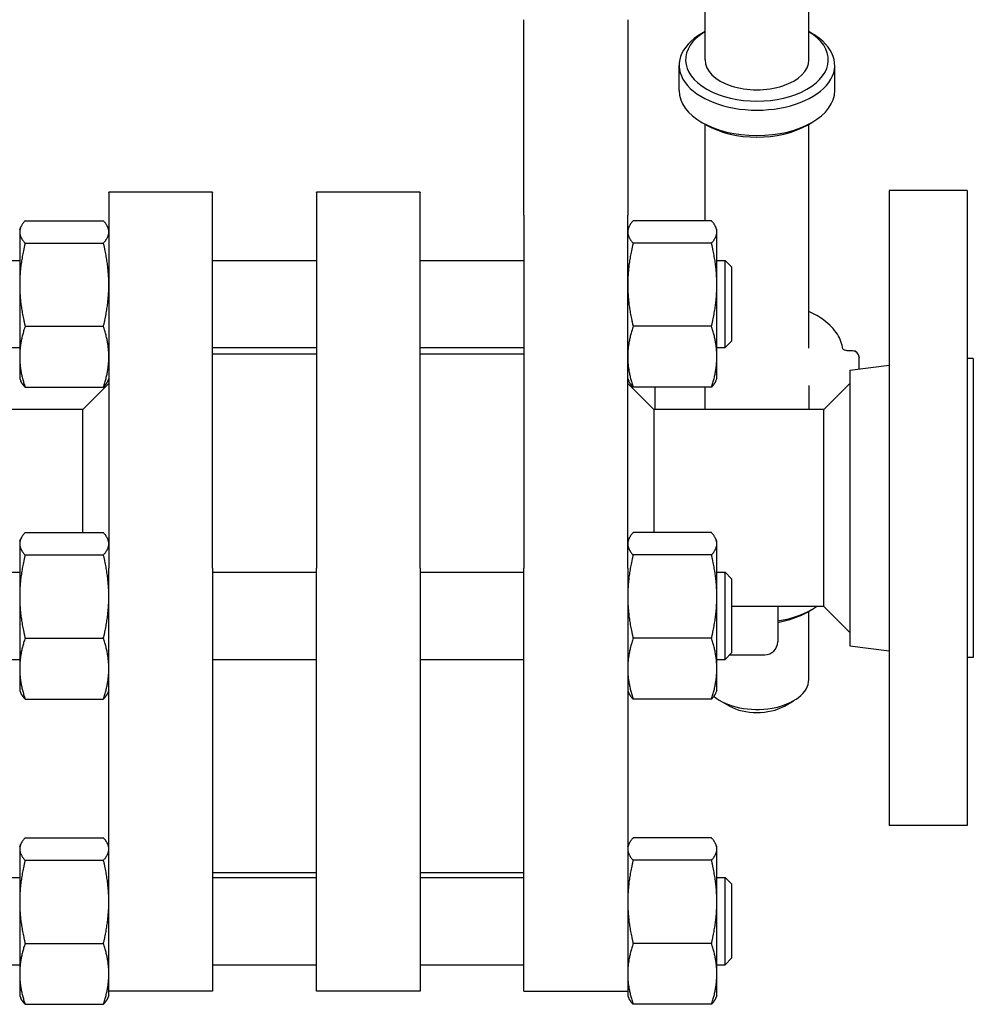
# Model space of a CAD drawing. Header units: inches. Extents: x 24 to 1128, y -94 to 748.
# Tile 370 of 546: x 713 to 722, y 137 to 147. Entities that reach past the tile are written whole.
import ezdxf

# ---------------------------------------------------------------- set-up
doc = ezdxf.new("R2010")
doc.units = ezdxf.units.IN
doc.header["$LTSCALE"] = 32
doc.header["$MEASUREMENT"] = 0
doc.layers.add('Visible (ANSI)', color=7, linetype='Continuous', lineweight=30)

msp = doc.modelspace()

# ---------------------------------------------------------------- linework, layer by layer
at = {"layer": 'Visible (ANSI)'}
for p, q in [((719.20029, 146.38126), (719.20029, 147.0676)), ((720.20029, 146.38126), (720.20029, 147.0676)), ((717.45529, 144.88576), (717.45529, 146.76877)), ((718.45529, 146.76877), (718.45529, 144.88576)), ((719.20029, 146.65407), (719.17035, 146.6368)), ((720.20029, 146.65407), (720.23023, 146.6368)), ((718.95029, 146.08535), (718.95029, 146.33024)), ((720.45029, 146.08535), (720.45029, 146.33024)), ((719.21451, 145.75332), (719.17035, 145.77879)), ((719.20029, 144.83057), (719.20029, 145.76152)), ((720.18607, 145.75332), (720.23023, 145.77879)), ((720.20029, 143.60167), (720.20029, 145.76152)), ((714.45529, 145.10736), (713.45529, 145.10736)), ((713.45529, 145.10323), (713.45529, 145.10736)), ((713.45529, 145.10323), (713.45529, 141.48284)), ((714.45529, 145.10736), (714.45529, 145.10323)), ((714.45529, 141.48284), (714.45529, 145.10323)), ((716.45529, 145.10736), (715.45529, 145.10736)), ((715.45529, 145.10323), (715.45529, 145.10736)), ((715.45529, 145.10323), (715.45529, 141.48284)), ((716.45529, 145.10736), (716.45529, 145.10323)), ((716.45529, 141.48284), (716.45529, 145.10323)), ((721.72529, 145.12287), (720.97529, 145.12287)), ((720.97529, 145.12287), (720.97529, 139.00287)), ((721.72529, 145.12287), (721.72529, 139.00287)), ((712.64816, 144.83057), (713.40342, 144.83057)), ((717.45529, 144.88576), (717.45529, 141.48284)), ((718.45529, 141.48284), (718.45529, 144.88576)), ((719.26242, 144.83057), (718.50716, 144.83057)), ((712.59629, 144.74763), (712.60812, 144.773)), ((712.59629, 144.74763), (712.59629, 144.72313)), ((712.59629, 144.72313), (712.59629, 144.21472)), ((713.45529, 144.74763), (713.44346, 144.773)), ((718.45529, 144.74763), (718.46712, 144.773)), ((719.31429, 144.74763), (719.30246, 144.773)), ((719.31429, 144.72313), (719.31429, 144.74763)), ((719.31429, 144.21472), (719.31429, 144.72313)), ((712.64816, 144.61569), (713.40342, 144.61569)), ((719.26242, 144.61569), (718.50716, 144.61569)), ((712.51779, 144.44863), (712.59629, 144.44863)), ((714.45529, 144.44863), (715.45529, 144.44863)), ((716.45529, 144.44863), (717.45529, 144.44863)), ((719.31429, 144.44863), (719.39279, 144.44863)), ((719.45529, 144.38613), (719.39279, 144.44863)), ((719.39279, 143.60863), (719.39279, 144.44863)), ((719.45529, 144.38613), (719.45529, 143.67113)), ((712.59629, 144.21472), (712.59629, 143.52022)), ((719.31429, 143.52022), (719.31429, 144.21472)), ((712.64816, 143.81375), (713.40342, 143.81375)), ((719.26242, 143.81375), (718.50716, 143.81375)), ((719.45529, 143.67113), (719.39279, 143.60863)), ((712.51779, 143.60863), (712.59629, 143.60863)), ((714.45529, 143.60863), (715.45529, 143.60863)), ((716.45529, 143.60863), (717.45529, 143.60863)), ((719.31429, 143.60863), (719.39279, 143.60863)), ((720.62254, 143.57771), (720.57819, 143.57771)), ((720.62254, 143.57705), (720.59235, 143.57705)), ((712.59629, 143.52022), (712.59629, 143.30963)), ((715.45529, 143.54641), (714.45529, 143.54641)), ((717.45529, 143.54641), (716.45529, 143.54641)), ((719.31429, 143.30963), (719.31429, 143.52022)), ((720.68504, 143.51521), (720.68504, 143.51455)), ((720.68504, 143.40224), (720.68504, 143.51455)), ((721.78529, 143.50287), (721.72529, 143.50287)), ((721.78529, 143.50287), (721.78529, 140.62287)), ((720.59529, 143.39122), (720.97529, 143.43787)), ((720.59529, 143.39122), (720.59529, 140.73453)), ((712.59629, 143.30963), (712.60812, 143.28427)), ((713.45529, 143.30963), (713.44346, 143.28427)), ((718.45529, 143.30963), (718.46712, 143.28427)), ((719.31429, 143.30963), (719.30246, 143.28427)), ((712.64816, 143.22669), (713.40342, 143.22669)), ((713.20529, 143.01287), (713.45529, 143.26287)), ((718.70529, 143.01287), (718.45529, 143.26287)), ((719.26242, 143.22669), (718.50716, 143.22669)), ((718.71554, 143.22669), (718.71554, 143.01287)), ((719.20029, 143.01287), (719.20029, 143.22669)), ((720.20029, 143.24381), (720.20029, 143.01287)), ((720.34529, 143.01287), (720.59529, 143.26287)), ((713.20529, 143.01287), (711.70183, 143.01287)), ((713.20529, 141.82537), (713.20529, 143.01287)), ((720.34529, 143.01287), (718.70529, 143.01287)), ((718.70529, 143.01287), (718.70529, 141.82537)), ((720.34529, 141.39112), (720.34529, 143.01287)), ((712.59629, 141.74243), (712.60812, 141.76779)), ((712.64816, 141.82537), (713.40342, 141.82537)), ((713.45529, 141.74243), (713.44346, 141.76779)), ((718.45529, 141.74243), (718.46712, 141.76779)), ((719.26242, 141.82537), (718.50716, 141.82537)), ((719.31429, 141.74243), (719.30246, 141.76779)), ((712.59629, 141.74243), (712.59629, 141.71793)), ((712.59629, 141.71793), (712.59629, 141.20952)), ((719.31429, 141.71793), (719.31429, 141.74243)), ((719.31429, 141.20952), (719.31429, 141.71793)), ((712.64816, 141.61049), (713.40342, 141.61049)), ((719.26242, 141.61049), (718.50716, 141.61049)), ((713.45529, 140.68496), (713.45529, 141.48284)), ((714.45529, 141.48284), (714.45529, 140.68496)), ((715.45529, 140.68496), (715.45529, 141.48284)), ((716.45529, 141.48284), (716.45529, 140.68496)), ((717.45529, 140.68496), (717.45529, 141.48284)), ((718.45529, 141.48284), (718.45529, 140.68496)), ((712.51779, 141.44343), (712.59629, 141.44343)), ((714.45529, 141.44343), (715.45529, 141.44343)), ((716.45529, 141.44343), (717.45529, 141.44343)), ((719.31429, 141.44343), (719.39279, 141.44343)), ((719.45529, 141.38093), (719.39279, 141.44343)), ((719.39279, 140.60343), (719.39279, 141.44343)), ((720.34529, 141.11287), (720.34529, 141.39112)), ((719.45529, 141.38093), (719.45529, 140.66593)), ((712.59629, 141.20952), (712.59629, 140.51502)), ((719.31429, 140.51502), (719.31429, 141.20952)), ((720.34529, 141.11287), (719.45529, 141.11287)), ((719.90029, 141.11287), (719.90029, 140.77296)), ((720.34529, 141.11287), (720.59529, 140.86287)), ((720.18607, 141.05962), (720.23023, 141.08509)), ((720.20029, 140.41005), (720.20029, 141.06782)), ((712.64816, 140.80855), (713.40342, 140.80855)), ((719.26242, 140.80855), (718.50716, 140.80855)), ((720.59529, 140.73453), (720.97529, 140.68787)), ((713.45529, 137.70003), (713.45529, 140.68496)), ((714.45529, 140.68496), (714.45529, 137.70003)), ((715.45529, 137.70003), (715.45529, 140.68496)), ((716.45529, 140.68496), (716.45529, 137.70003)), ((717.45529, 137.70003), (717.45529, 140.68496)), ((718.45529, 140.68496), (718.45529, 137.70003)), ((719.45529, 140.66593), (719.39279, 140.60343)), ((719.43733, 140.64796), (719.77529, 140.64796)), ((712.51779, 140.60343), (712.59629, 140.60343)), ((714.45529, 140.60343), (715.45529, 140.60343)), ((716.45529, 140.60343), (717.45529, 140.60343)), ((719.31429, 140.60343), (719.39279, 140.60343)), ((721.78529, 140.62287), (721.72529, 140.62287)), ((712.59629, 140.51502), (712.59629, 140.30443)), ((719.31429, 140.30443), (719.31429, 140.51502)), ((712.59629, 140.30443), (712.60812, 140.27906)), ((713.45529, 140.30443), (713.44346, 140.27906)), ((718.45529, 140.30443), (718.46712, 140.27906)), ((719.31429, 140.30443), (719.30246, 140.27906)), ((712.64816, 140.22149), (713.40342, 140.22149)), ((719.26242, 140.22149), (718.50716, 140.22149)), ((719.43532, 140.15473), (719.347, 140.20568)), ((719.96526, 140.15473), (720.05358, 140.20568)), ((721.72529, 139.00287), (720.97529, 139.00287)), ((712.59629, 138.80086), (712.60812, 138.82623)), ((712.64816, 138.8838), (713.40342, 138.8838)), ((713.45529, 138.80086), (713.44346, 138.82623)), ((718.45529, 138.80086), (718.46712, 138.82623)), ((719.26242, 138.8838), (718.50716, 138.8838)), ((719.31429, 138.80086), (719.30246, 138.82623)), ((712.59629, 138.80086), (712.59629, 138.77636)), ((712.59629, 138.77636), (712.59629, 138.26795)), ((719.31429, 138.77636), (719.31429, 138.80086)), ((719.31429, 138.26795), (719.31429, 138.77636)), ((712.64816, 138.66892), (713.40342, 138.66892)), ((719.26242, 138.66892), (718.50716, 138.66892)), ((715.45529, 138.54641), (714.45529, 138.54641)), ((717.45529, 138.54641), (716.45529, 138.54641)), ((712.51779, 138.50186), (712.59629, 138.50186)), ((714.45529, 138.50186), (715.45529, 138.50186)), ((716.45529, 138.50186), (717.45529, 138.50186)), ((719.31429, 138.50186), (719.39279, 138.50186)), ((719.45529, 138.43936), (719.39279, 138.50186)), ((719.39279, 137.66186), (719.39279, 138.50186)), ((719.45529, 138.43936), (719.45529, 137.72436)), ((712.59629, 138.26795), (712.59629, 137.57345)), ((719.31429, 137.57345), (719.31429, 138.26795)), ((712.64816, 137.86698), (713.40342, 137.86698)), ((719.26242, 137.86698), (718.50716, 137.86698)), ((713.45529, 137.46394), (713.45529, 137.70003)), ((714.45529, 137.70003), (714.45529, 137.40713)), ((715.45529, 137.40713), (715.45529, 137.70003)), ((716.45529, 137.70003), (716.45529, 137.40713)), ((717.45529, 137.40713), (717.45529, 137.70003)), ((718.45529, 137.70003), (718.45529, 137.46394)), ((719.45529, 137.72436), (719.39279, 137.66186)), ((712.51779, 137.66186), (712.59629, 137.66186)), ((714.45529, 137.66186), (715.45529, 137.66186)), ((716.45529, 137.66186), (717.45529, 137.66186)), ((719.31429, 137.66186), (719.39279, 137.66186)), ((712.59629, 137.57345), (712.59629, 137.36286)), ((719.31429, 137.36286), (719.31429, 137.57345)), ((713.45529, 137.36286), (713.45529, 137.46394)), ((714.45529, 137.40713), (713.45529, 137.40713)), ((716.45529, 137.40713), (715.45529, 137.40713)), ((717.45529, 137.40713), (718.45529, 137.40713)), ((718.45529, 137.46394), (718.45529, 137.36286)), ((712.59629, 137.36286), (712.60812, 137.3375)), ((713.45529, 137.36286), (713.44346, 137.3375)), ((718.45529, 137.36286), (718.46712, 137.3375)), ((719.31429, 137.36286), (719.30246, 137.3375)), ((712.64816, 137.27992), (713.40342, 137.27992)), ((719.26242, 137.27992), (718.50716, 137.27992))]:
    msp.add_line(p, q, dxfattribs=at)
for centre, radius, start, end in [((720.62254, 143.51521), 0.0625, 0, 90), ((720.62254, 143.51455), 0.0625, 0, 90), ((719.77529, 140.77296), 0.125, 270, 0)]:
    msp.add_arc(centre, radius, start, end, dxfattribs=at)
for centre, major_axis, start_param, end_param in [((719.70029, 146.33024), (-0.75, 0), 5.497051, 10.2109122), ((719.70029, 146.38126), (0.6875, 0), 2.3851363, 7.0396417), ((719.70029, 146.38126), (-0.5, 0), 0, 3.1415927), ((719.70029, 146.08535), (0.75, 0), 3.1415927, 6.2831853), ((719.70029, 146.03433), (0.6875, 0), 3.9277269, 5.497051), ((719.70029, 141.39165), (-0.75, 0), 1.8407291, 2.4425489), ((719.70029, 141.34063), (0.6875, 0), 5.0075659, 5.497051), ((719.70029, 140.41005), (0.5, 0), 3.7318457, 6.2831853), ((719.70029, 140.30802), (0.375, 0), 3.9277269, 5.497051)]:
    msp.add_ellipse(centre, major_axis=major_axis, ratio=0.5776334, start_param=start_param, end_param=end_param, dxfattribs=at)
for points, weights in [([(712.64816, 144.83057), (712.59629, 144.773), (712.59629, 144.72313)], [1, 1.0379548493, 1]), ([(713.45529, 144.72313), (713.45529, 144.773), (713.40342, 144.83057)], [1, 1.0379548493, 1]), ([(718.50716, 144.83057), (718.45529, 144.773), (718.45529, 144.72313)], [1, 1.0379548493, 1]), ([(719.31429, 144.72313), (719.31429, 144.773), (719.26242, 144.83057)], [1, 1.0379548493, 1]), ([(712.59629, 144.72313), (712.59629, 144.67327), (712.64816, 144.61569)], [1, 1.0379548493, 1]), ([(713.40342, 144.61569), (713.45529, 144.67327), (713.45529, 144.72313)], [1, 1.0379548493, 1]), ([(718.45529, 144.72313), (718.45529, 144.67327), (718.50716, 144.61569)], [1, 1.0379548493, 1]), ([(719.26242, 144.61569), (719.31429, 144.67327), (719.31429, 144.72313)], [1, 1.0379548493, 1]), ([(712.64816, 144.61569), (712.59629, 144.40081), (712.59629, 144.21472)], [1, 1.0379548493, 1]), ([(713.45529, 144.21472), (713.45529, 144.40081), (713.40342, 144.61569)], [1, 1.0379548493, 1]), ([(718.50716, 144.61569), (718.45529, 144.40081), (718.45529, 144.21472)], [1, 1.0379548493, 1]), ([(719.31429, 144.21472), (719.31429, 144.40081), (719.26242, 144.61569)], [1, 1.0379548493, 1]), ([(712.59629, 144.21472), (712.59629, 144.02863), (712.64816, 143.81375)], [1, 1.0379548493, 1]), ([(713.40342, 143.81375), (713.45529, 144.02863), (713.45529, 144.21472)], [1, 1.0379548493, 1]), ([(718.45529, 144.21472), (718.45529, 144.02863), (718.50716, 143.81375)], [1, 1.0379548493, 1]), ([(719.26242, 143.81375), (719.31429, 144.02863), (719.31429, 144.21472)], [1, 1.0379548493, 1]), ([(712.64816, 143.81375), (712.59629, 143.65645), (712.59629, 143.52022)], [1, 1.0379548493, 1]), ([(713.45529, 143.52022), (713.45529, 143.65645), (713.40342, 143.81375)], [1, 1.0379548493, 1]), ([(718.50716, 143.81375), (718.45529, 143.65645), (718.45529, 143.52022)], [1, 1.0379548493, 1]), ([(719.31429, 143.52022), (719.31429, 143.65645), (719.26242, 143.81375)], [1, 1.0379548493, 1]), ([(712.59629, 143.52022), (712.59629, 143.38399), (712.64816, 143.22669)], [1, 1.0379548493, 1]), ([(713.40342, 143.22669), (713.45529, 143.38399), (713.45529, 143.52022)], [1, 1.0379548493, 1]), ([(718.45529, 143.52022), (718.45529, 143.38399), (718.50716, 143.22669)], [1, 1.0379548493, 1]), ([(719.26242, 143.22669), (719.31429, 143.38399), (719.31429, 143.52022)], [1, 1.0379548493, 1]), ([(712.64816, 143.22669), (712.62081, 143.25705), (712.60812, 143.28427)], [1, 1.01965956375, 1.01895290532]), ([(713.44346, 143.28427), (713.43077, 143.25705), (713.40342, 143.22669)], [1.01895290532, 1.01965956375, 1]), ([(718.50716, 143.22669), (718.47981, 143.25705), (718.46712, 143.28427)], [1, 1.01965956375, 1.01895290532]), ([(719.30246, 143.28427), (719.28977, 143.25705), (719.26242, 143.22669)], [1.01895290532, 1.01965956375, 1]), ([(712.64816, 141.82537), (712.59629, 141.76779), (712.59629, 141.71793)], [1, 1.0379548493, 1]), ([(713.45529, 141.71793), (713.45529, 141.76779), (713.40342, 141.82537)], [1, 1.0379548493, 1]), ([(718.50716, 141.82537), (718.45529, 141.76779), (718.45529, 141.71793)], [1, 1.0379548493, 1]), ([(719.31429, 141.71793), (719.31429, 141.76779), (719.26242, 141.82537)], [1, 1.0379548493, 1]), ([(712.59629, 141.71793), (712.59629, 141.66807), (712.64816, 141.61049)], [1, 1.0379548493, 1]), ([(713.40342, 141.61049), (713.45529, 141.66807), (713.45529, 141.71793)], [1, 1.0379548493, 1]), ([(718.45529, 141.71793), (718.45529, 141.66807), (718.50716, 141.61049)], [1, 1.0379548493, 1]), ([(719.26242, 141.61049), (719.31429, 141.66807), (719.31429, 141.71793)], [1, 1.0379548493, 1]), ([(712.64816, 141.61049), (712.59629, 141.39561), (712.59629, 141.20952)], [1, 1.0379548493, 1]), ([(713.45529, 141.20952), (713.45529, 141.39561), (713.40342, 141.61049)], [1, 1.0379548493, 1]), ([(718.50716, 141.61049), (718.45529, 141.39561), (718.45529, 141.20952)], [1, 1.0379548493, 1]), ([(719.31429, 141.20952), (719.31429, 141.39561), (719.26242, 141.61049)], [1, 1.0379548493, 1]), ([(712.59629, 141.20952), (712.59629, 141.02343), (712.64816, 140.80855)], [1, 1.0379548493, 1]), ([(713.40342, 140.80855), (713.45529, 141.02343), (713.45529, 141.20952)], [1, 1.0379548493, 1]), ([(718.45529, 141.20952), (718.45529, 141.02343), (718.50716, 140.80855)], [1, 1.0379548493, 1]), ([(719.26242, 140.80855), (719.31429, 141.02343), (719.31429, 141.20952)], [1, 1.0379548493, 1]), ([(712.64816, 140.80855), (712.59629, 140.65125), (712.59629, 140.51502)], [1, 1.0379548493, 1]), ([(713.45529, 140.51502), (713.45529, 140.65125), (713.40342, 140.80855)], [1, 1.0379548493, 1]), ([(718.50716, 140.80855), (718.45529, 140.65125), (718.45529, 140.51502)], [1, 1.0379548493, 1]), ([(719.31429, 140.51502), (719.31429, 140.65125), (719.26242, 140.80855)], [1, 1.0379548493, 1]), ([(712.59629, 140.51502), (712.59629, 140.37879), (712.64816, 140.22149)], [1, 1.0379548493, 1]), ([(713.40342, 140.22149), (713.45529, 140.37879), (713.45529, 140.51502)], [1, 1.0379548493, 1]), ([(718.45529, 140.51502), (718.45529, 140.37879), (718.50716, 140.22149)], [1, 1.0379548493, 1]), ([(719.26242, 140.22149), (719.31429, 140.37879), (719.31429, 140.51502)], [1, 1.0379548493, 1]), ([(712.64816, 140.22149), (712.62081, 140.25185), (712.60812, 140.27906)], [1, 1.01965956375, 1.01895290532]), ([(713.44346, 140.27906), (713.43077, 140.25185), (713.40342, 140.22149)], [1.01895290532, 1.01965956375, 1]), ([(718.50716, 140.22149), (718.47981, 140.25185), (718.46712, 140.27906)], [1, 1.01965956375, 1.01895290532]), ([(719.30246, 140.27906), (719.28977, 140.25185), (719.26242, 140.22149)], [1.01895290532, 1.01965956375, 1]), ([(712.64816, 138.8838), (712.59629, 138.82623), (712.59629, 138.77636)], [1, 1.0379548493, 1]), ([(713.45529, 138.77636), (713.45529, 138.82623), (713.40342, 138.8838)], [1, 1.0379548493, 1]), ([(718.50716, 138.8838), (718.45529, 138.82623), (718.45529, 138.77636)], [1, 1.0379548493, 1]), ([(719.31429, 138.77636), (719.31429, 138.82623), (719.26242, 138.8838)], [1, 1.0379548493, 1]), ([(712.59629, 138.77636), (712.59629, 138.7265), (712.64816, 138.66892)], [1, 1.0379548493, 1]), ([(713.40342, 138.66892), (713.45529, 138.7265), (713.45529, 138.77636)], [1, 1.0379548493, 1]), ([(718.45529, 138.77636), (718.45529, 138.7265), (718.50716, 138.66892)], [1, 1.0379548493, 1]), ([(719.26242, 138.66892), (719.31429, 138.7265), (719.31429, 138.77636)], [1, 1.0379548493, 1]), ([(712.64816, 138.66892), (712.59629, 138.45405), (712.59629, 138.26795)], [1, 1.0379548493, 1]), ([(713.45529, 138.26795), (713.45529, 138.45405), (713.40342, 138.66892)], [1, 1.0379548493, 1]), ([(718.50716, 138.66892), (718.45529, 138.45405), (718.45529, 138.26795)], [1, 1.0379548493, 1]), ([(719.31429, 138.26795), (719.31429, 138.45405), (719.26242, 138.66892)], [1, 1.0379548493, 1]), ([(712.59629, 138.26795), (712.59629, 138.08186), (712.64816, 137.86698)], [1, 1.0379548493, 1]), ([(713.40342, 137.86698), (713.45529, 138.08186), (713.45529, 138.26795)], [1, 1.0379548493, 1]), ([(718.45529, 138.26795), (718.45529, 138.08186), (718.50716, 137.86698)], [1, 1.0379548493, 1]), ([(719.26242, 137.86698), (719.31429, 138.08186), (719.31429, 138.26795)], [1, 1.0379548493, 1]), ([(712.64816, 137.86698), (712.59629, 137.70968), (712.59629, 137.57345)], [1, 1.0379548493, 1]), ([(713.45529, 137.57345), (713.45529, 137.70968), (713.40342, 137.86698)], [1, 1.0379548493, 1]), ([(718.50716, 137.86698), (718.45529, 137.70968), (718.45529, 137.57345)], [1, 1.0379548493, 1]), ([(719.31429, 137.57345), (719.31429, 137.70968), (719.26242, 137.86698)], [1, 1.0379548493, 1]), ([(712.59629, 137.57345), (712.59629, 137.43723), (712.64816, 137.27992)], [1, 1.0379548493, 1]), ([(713.40342, 137.27992), (713.45529, 137.43723), (713.45529, 137.57345)], [1, 1.0379548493, 1]), ([(718.45529, 137.57345), (718.45529, 137.43723), (718.50716, 137.27992)], [1, 1.0379548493, 1]), ([(719.26242, 137.27992), (719.31429, 137.43723), (719.31429, 137.57345)], [1, 1.0379548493, 1]), ([(712.64816, 137.27992), (712.62081, 137.31028), (712.60812, 137.3375)], [1, 1.01965956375, 1.01895290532]), ([(713.44346, 137.3375), (713.43077, 137.31028), (713.40342, 137.27992)], [1.01895290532, 1.01965956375, 1]), ([(718.50716, 137.27992), (718.47981, 137.31028), (718.46712, 137.3375)], [1, 1.01965956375, 1.01895290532]), ([(719.30246, 137.3375), (719.28977, 137.31028), (719.26242, 137.27992)], [1.01895290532, 1.01965956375, 1])]:
    msp.add_rational_spline(points, weights, degree=2, dxfattribs=at)
for points, knots in [([(720.52908, 143.59411), (720.52226, 143.64397), (720.50363, 143.69245), (720.44324, 143.78763), (720.39887, 143.83338), (720.30239, 143.90515), (720.25363, 143.93333), (720.20029, 143.95745)], [4.79122159, 4.79122159, 4.79122159, 4.79122159, 5.06372789, 5.06372789, 5.37261221, 5.37261221, 5.61889366, 5.61889366, 5.61889366, 5.61889366]), ([(720.59235, 143.57705), (720.58497, 143.57705), (720.5776, 143.57759), (720.5638, 143.57962), (720.55737, 143.58109), (720.54637, 143.5845), (720.54172, 143.58641), (720.53462, 143.59004), (720.53202, 143.59175), (720.52869, 143.59435), (720.52788, 143.59527), (720.52767, 143.59553), (720.52765, 143.59555), (720.52765, 143.59555)], [3.1415927, 3.1415927, 3.1415927, 3.1415927, 3.3906289, 3.3906289, 3.6347291, 3.6347291, 3.86483, 3.86483, 4.0763766, 4.0763766, 4.2756861, 4.2756861, 4.307756, 4.307756, 4.307756, 4.307756])]:
    msp.add_open_spline(points, degree=3, knots=knots, dxfattribs=at)

doc.saveas('drawing.dxf')
